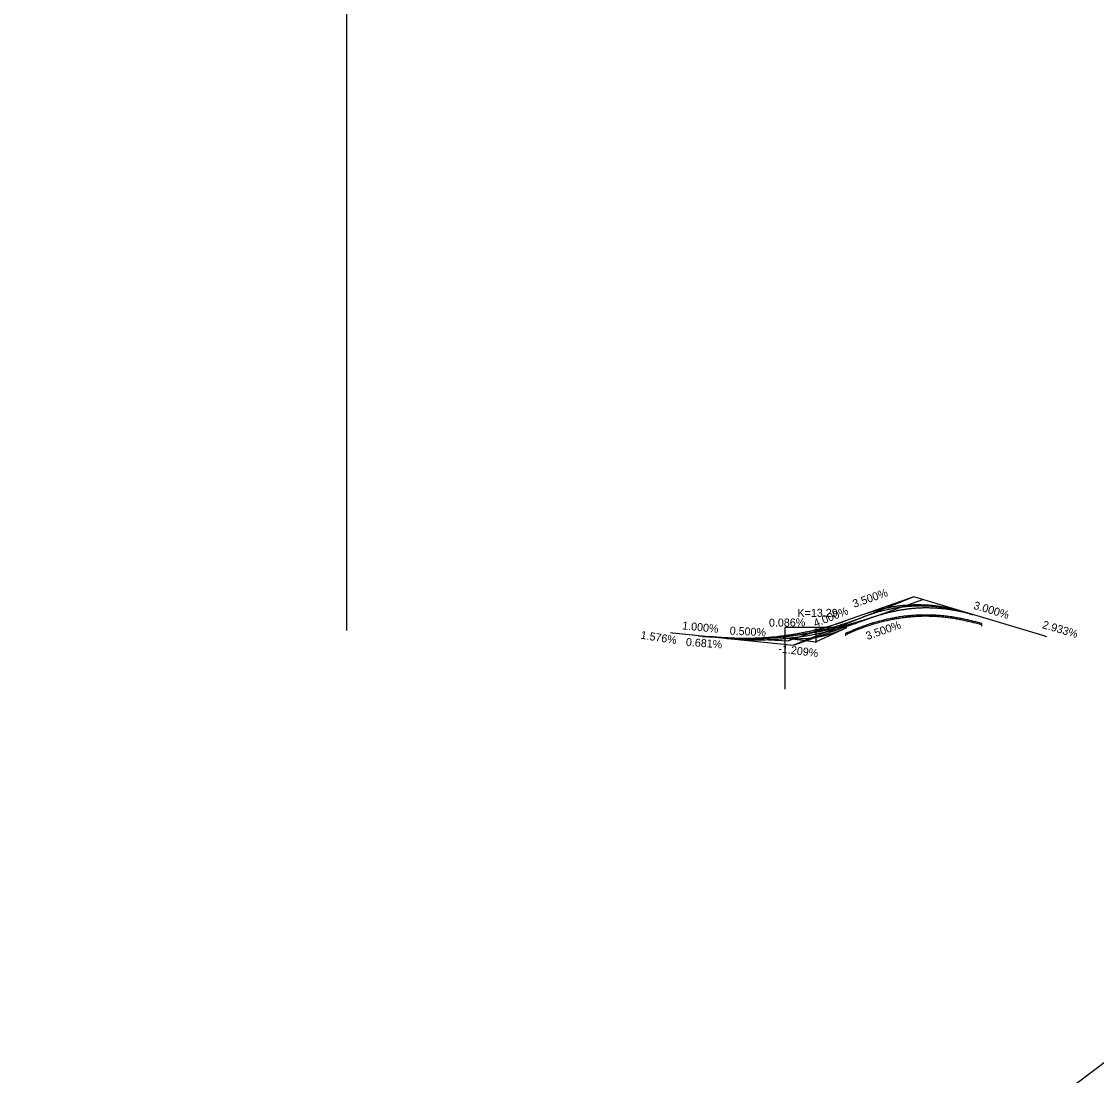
# Model space of a CAD drawing. Extents: x -7164 to 2214450, y -19642 to 253469.
# Drawn here: x -1406 to -63, y -6056 to -4739 of the extents above; entities that cross this region are included whole.
import ezdxf

# ---------------------------------------------------------------- set-up
doc = ezdxf.new("R2010")
doc.units = 0
for name, color, linetype in [('DESIGN - SCRATCH - User 1', 7, 'Continuous'), ('DESIGN - SCRATCH - User 3', 7, 'Continuous'), ('DESIGN - SCRATCH - User 4', 7, 'Continuous'), ('DESIGN - SHEET - Light Grid', 7, 'Continuous')]:
    doc.layers.add(name, color=color, linetype=linetype)

msp = doc.modelspace()

# ---------------------------------------------------------------- linework, layer by layer
at = {"layer": 'DESIGN - SCRATCH - User 1'}
for p, q in [((-206.2, -5491.4), (-215, -5488.9)), ((-206.2, -5493.1), (-215, -5490.6)), ((-206.2, -5494.8), (-206.2, -5491.4)), ((-375, -5503), (-376.2, -5503.5)), ((-376.2, -5506.9), (-376.2, -5503.5)), ((-375, -5504.7), (-376.2, -5505.2)), ((0, -6000), (-6163.5, -10642.5)), ((0, -6000), (-6163.5, -10642.5))]:
    msp.add_line(p, q, dxfattribs=at)
for points in [[(-375, -5503), (-371.9, -5501.6), (-368.8, -5500.3), (-365.8, -5498.9), (-362.7, -5497.7), (-359.6, -5496.5), (-356.5, -5495.3), (-353.5, -5494.2), (-350.4, -5493.1), (-347.3, -5492), (-344.2, -5491), (-341.2, -5490.1), (-338.1, -5489.2), (-335, -5488.3), (-331.9, -5487.5), (-328.8, -5486.7), (-325.8, -5486), (-322.7, -5485.3), (-319.6, -5484.7), (-316.5, -5484.1), (-313.5, -5483.5), (-310.4, -5483), (-307.3, -5482.5), (-304.2, -5482.1), (-301.2, -5481.7), (-298.1, -5481.4), (-295, -5481.1), (-291.9, -5480.8), (-288.8, -5480.6), (-285.8, -5480.5), (-282.7, -5480.4), (-279.6, -5480.3), (-276.5, -5480.3), (-273.5, -5480.3), (-270.4, -5480.3), (-267.3, -5480.4), (-264.2, -5480.6), (-261.2, -5480.8), (-258.1, -5481), (-255, -5481.3), (-251.9, -5481.6), (-248.8, -5482), (-245.8, -5482.4), (-242.7, -5482.8), (-239.6, -5483.3), (-236.5, -5483.9), (-233.5, -5484.5), (-230.4, -5485.1), (-227.3, -5485.8), (-224.2, -5486.5), (-221.2, -5487.3), (-218.1, -5488.1), (-215, -5488.9)], [(-375, -5504.7), (-371.9, -5503.3), (-368.8, -5501.9), (-365.8, -5500.6), (-362.7, -5499.4), (-359.6, -5498.1), (-356.5, -5497), (-353.5, -5495.8), (-350.4, -5494.7), (-347.3, -5493.7), (-344.2, -5492.7), (-341.2, -5491.8), (-338.1, -5490.9), (-335, -5490), (-331.9, -5489.2), (-328.8, -5488.4), (-325.8, -5487.7), (-322.7, -5487), (-319.6, -5486.3), (-316.5, -5485.7), (-313.5, -5485.2), (-310.4, -5484.7), (-307.3, -5484.2), (-304.2, -5483.8), (-301.2, -5483.4), (-298.1, -5483), (-295, -5482.8), (-291.9, -5482.5), (-288.8, -5482.3), (-285.8, -5482.1), (-282.7, -5482), (-279.6, -5481.9), (-276.5, -5481.9), (-273.5, -5481.9), (-270.4, -5482), (-267.3, -5482.1), (-264.2, -5482.2), (-261.2, -5482.4), (-258.1, -5482.7), (-255, -5483), (-251.9, -5483.3), (-248.8, -5483.6), (-245.8, -5484.1), (-242.7, -5484.5), (-239.6, -5485), (-236.5, -5485.6), (-233.5, -5486.1), (-230.4, -5486.8), (-227.3, -5487.5), (-224.2, -5488.2), (-221.2, -5488.9), (-218.1, -5489.7), (-215, -5490.6)]]:
    msp.add_spline(points, degree=3, dxfattribs=at)
at = {"layer": 'DESIGN - SCRATCH - User 3'}
for p, q in [((-291, -5458.1), (-447.7, -5513)), ((-291.2, -5458), (-441.6, -5518.2)), ((-441.6, -5518.2), (-279.7, -5461.5)), ((-130, -5506.4), (-291.2, -5458)), ((-595, -5502.7), (-590, -5503.5)), ((-592.3, -5503.1), (-441.6, -5518.2)), ((-555, -5507.6), (-560, -5507.3)), ((-125, -5507.9), (-130, -5506.4)), ((-555, -5507.6), (-447.7, -5513))]:
    msp.add_line(p, q, dxfattribs=at)
for points in [[(-223.8, -5478.3), (-226.4, -5477.5), (-229, -5476.8), (-231.6, -5476.1), (-234.1, -5475.4), (-236.7, -5474.8), (-239.3, -5474.2), (-241.9, -5473.7), (-244.5, -5473.1), (-247.1, -5472.7), (-249.6, -5472.2), (-252.2, -5471.8), (-254.8, -5471.4), (-257.4, -5471.1), (-260, -5470.7), (-262.5, -5470.5), (-265.1, -5470.2), (-267.7, -5470), (-270.2, -5469.8), (-272.8, -5469.7), (-275.4, -5469.6), (-277.9, -5469.5), (-280.5, -5469.5), (-283.1, -5469.4), (-285.6, -5469.5), (-288.2, -5469.5), (-290.7, -5469.6), (-293.3, -5469.8), (-295.8, -5469.9), (-298.4, -5470.1), (-300.9, -5470.4), (-303.5, -5470.6), (-306, -5470.9), (-308.6, -5471.3), (-311.1, -5471.6), (-313.7, -5472.1), (-316.2, -5472.5), (-318.7, -5473), (-321.3, -5473.5), (-323.8, -5474), (-326.3, -5474.6), (-328.9, -5475.2), (-331.4, -5475.9), (-333.9, -5476.5), (-336.5, -5477.2), (-339, -5478), (-341.5, -5478.8), (-344, -5479.6), (-346.6, -5480.4), (-349.1, -5481.3), (-351.6, -5482.3), (-354.1, -5483.2), (-356.6, -5484.2)], [(-228.8, -5476.8), (-231.2, -5476.1), (-233.5, -5475.4), (-235.9, -5474.8), (-238.3, -5474.1), (-240.7, -5473.6), (-243.1, -5473), (-245.5, -5472.5), (-247.9, -5472), (-250.3, -5471.5), (-252.6, -5471.1), (-255, -5470.7), (-257.4, -5470.3), (-259.8, -5470), (-262.2, -5469.6), (-264.6, -5469.4), (-266.9, -5469.1), (-269.3, -5468.9), (-271.7, -5468.7), (-274.1, -5468.5), (-276.5, -5468.4), (-278.8, -5468.3), (-281.2, -5468.2), (-283.6, -5468.1), (-286, -5468.1), (-288.4, -5468.1), (-290.7, -5468.1), (-293.1, -5468.2), (-295.5, -5468.3), (-297.8, -5468.4), (-300.2, -5468.6), (-302.6, -5468.8), (-305, -5469), (-307.3, -5469.3), (-309.7, -5469.5), (-312.1, -5469.8), (-314.4, -5470.2), (-316.8, -5470.5), (-319.2, -5470.9), (-321.5, -5471.4), (-323.9, -5471.8), (-326.3, -5472.3), (-328.6, -5472.8), (-331, -5473.3), (-333.4, -5473.9), (-335.7, -5474.5), (-338.1, -5475.2), (-340.4, -5475.8), (-342.8, -5476.5), (-345.2, -5477.2), (-347.5, -5478), (-349.9, -5478.8), (-352.2, -5479.6)], [(-341, -5483), (-338.6, -5482.1), (-336.2, -5481.4), (-333.9, -5480.6), (-331.5, -5479.9), (-329.2, -5479.2), (-326.8, -5478.5), (-324.4, -5477.9), (-322.1, -5477.3), (-319.7, -5476.7), (-317.4, -5476.2), (-315, -5475.7), (-312.6, -5475.2), (-310.3, -5474.7), (-307.9, -5474.3), (-305.5, -5473.9), (-303.2, -5473.6), (-300.8, -5473.2), (-298.4, -5472.9), (-296.1, -5472.6), (-293.7, -5472.4), (-291.3, -5472.2), (-288.9, -5472), (-286.6, -5471.8), (-284.2, -5471.7), (-281.8, -5471.6), (-279.4, -5471.5), (-277.1, -5471.5), (-274.7, -5471.5), (-272.3, -5471.5), (-269.9, -5471.6), (-267.6, -5471.6), (-265.2, -5471.7), (-262.8, -5471.9), (-260.4, -5472.1), (-258.1, -5472.3), (-255.7, -5472.5), (-253.3, -5472.7), (-250.9, -5473), (-248.5, -5473.3), (-246.1, -5473.7), (-243.8, -5474.1), (-241.4, -5474.5), (-239, -5474.9), (-236.6, -5475.4), (-234.2, -5475.9), (-231.8, -5476.4), (-229.4, -5476.9), (-227, -5477.5), (-224.7, -5478.1), (-222.3, -5478.8), (-219.9, -5479.5), (-217.5, -5480.2)], [(-341.1, -5483), (-345, -5484.3), (-348.8, -5485.6), (-352.7, -5486.9), (-356.6, -5488.1), (-360.5, -5489.3), (-364.4, -5490.5), (-368.3, -5491.6), (-372.1, -5492.7), (-376.1, -5493.8), (-380, -5494.8), (-383.9, -5495.8), (-387.8, -5496.8), (-391.7, -5497.7), (-395.6, -5498.6), (-399.5, -5499.5), (-403.5, -5500.3), (-407.4, -5501.1), (-411.3, -5501.9), (-415.3, -5502.6), (-419.2, -5503.3), (-423.2, -5504), (-427.1, -5504.6), (-431.1, -5505.2), (-435.1, -5505.7), (-439, -5506.3), (-443, -5506.7), (-447, -5507.2), (-450.9, -5507.6), (-454.9, -5508), (-458.9, -5508.4), (-462.9, -5508.7), (-466.9, -5509), (-470.9, -5509.2), (-474.9, -5509.4), (-478.9, -5509.6), (-482.9, -5509.8), (-486.9, -5509.9), (-490.9, -5510), (-495, -5510), (-499, -5510), (-503, -5510), (-507.1, -5510), (-511.1, -5509.9), (-515.1, -5509.8), (-519.2, -5509.6), (-523.2, -5509.4), (-527.3, -5509.2), (-531.4, -5509), (-535.4, -5508.7), (-539.5, -5508.3), (-543.6, -5508), (-547.6, -5507.6)], [(-353.2, -5482.8), (-356.6, -5484.2), (-360, -5485.5), (-363.4, -5486.8), (-366.8, -5488), (-370.3, -5489.2), (-373.7, -5490.4), (-377.1, -5491.5), (-380.6, -5492.6), (-384, -5493.7), (-387.5, -5494.8), (-390.9, -5495.8), (-394.4, -5496.8), (-397.8, -5497.7), (-401.3, -5498.6), (-404.7, -5499.5), (-408.2, -5500.3), (-411.7, -5501.2), (-415.2, -5501.9), (-418.7, -5502.7), (-422.2, -5503.4), (-425.7, -5504.1), (-429.2, -5504.7), (-432.7, -5505.3), (-436.2, -5505.9), (-439.7, -5506.5), (-443.2, -5507), (-446.7, -5507.5), (-450.3, -5507.9), (-453.8, -5508.3), (-457.3, -5508.7), (-460.9, -5509.1), (-464.4, -5509.4), (-468, -5509.7), (-471.5, -5509.9), (-475.1, -5510.1), (-478.7, -5510.3), (-482.2, -5510.5), (-485.8, -5510.6), (-489.4, -5510.6), (-493, -5510.7), (-496.6, -5510.7), (-500.2, -5510.7), (-503.8, -5510.7), (-507.4, -5510.6), (-511, -5510.5), (-514.6, -5510.3), (-518.2, -5510.1), (-521.8, -5509.9), (-525.5, -5509.7), (-529.1, -5509.4), (-532.7, -5509.1), (-536.4, -5508.7)], [(-526.5, -5509.7), (-523.2, -5510), (-520, -5510.3), (-516.7, -5510.6), (-513.4, -5510.8), (-510.2, -5511), (-507, -5511.2), (-503.7, -5511.3), (-500.5, -5511.4), (-497.2, -5511.5), (-494, -5511.6), (-490.8, -5511.7), (-487.5, -5511.7), (-484.3, -5511.7), (-481.1, -5511.6), (-477.9, -5511.6), (-474.7, -5511.5), (-471.5, -5511.3), (-468.3, -5511.2), (-465.1, -5511), (-461.9, -5510.8), (-458.7, -5510.6), (-455.5, -5510.3), (-452.3, -5510), (-449.1, -5509.7), (-445.9, -5509.4), (-442.7, -5509), (-439.5, -5508.6), (-436.4, -5508.2), (-433.2, -5507.8), (-430, -5507.3), (-426.9, -5506.8), (-423.7, -5506.3), (-420.5, -5505.7), (-417.4, -5505.1), (-414.2, -5504.5), (-411.1, -5503.9), (-407.9, -5503.2), (-404.8, -5502.5), (-401.7, -5501.8), (-398.5, -5501.1), (-395.4, -5500.3), (-392.3, -5499.5), (-389.1, -5498.7), (-386, -5497.8), (-382.9, -5496.9), (-379.8, -5496), (-376.7, -5495.1), (-373.6, -5494.1), (-370.4, -5493.1), (-367.3, -5492.1), (-364.2, -5491.1), (-361.1, -5490)], [(-523, -5509.2), (-520.1, -5509.3), (-517.2, -5509.5), (-514.3, -5509.5), (-511.4, -5509.6), (-508.5, -5509.7), (-505.7, -5509.7), (-502.8, -5509.7), (-499.9, -5509.7), (-497, -5509.7), (-494.2, -5509.6), (-491.3, -5509.5), (-488.4, -5509.4), (-485.6, -5509.3), (-482.7, -5509.2), (-479.9, -5509), (-477, -5508.8), (-474.2, -5508.6), (-471.3, -5508.4), (-468.5, -5508.1), (-465.7, -5507.9), (-462.8, -5507.6), (-460, -5507.3), (-457.2, -5506.9), (-454.4, -5506.6), (-451.5, -5506.2), (-448.7, -5505.8), (-445.9, -5505.4), (-443.1, -5505), (-440.3, -5504.5), (-437.5, -5504), (-434.7, -5503.5), (-431.9, -5503), (-429.1, -5502.4), (-426.3, -5501.9), (-423.5, -5501.3), (-420.7, -5500.7), (-417.9, -5500.1), (-415.1, -5499.4), (-412.3, -5498.7), (-409.6, -5498), (-406.8, -5497.3), (-404, -5496.6), (-401.3, -5495.8), (-398.5, -5495.1), (-395.7, -5494.3), (-393, -5493.4), (-390.2, -5492.6), (-387.5, -5491.7), (-384.7, -5490.8), (-382, -5489.9), (-379.2, -5489), (-376.5, -5488.1)]]:
    msp.add_spline(points, degree=3, dxfattribs=at)
at = {"layer": 'DESIGN - SCRATCH - User 4'}
for p, q in [((-375, -5496.3), (-452.2, -5496.3)), ((-452.2, -5496.3), (-452.2, -5573.5)), ((-413.6, -5514.1), (-375, -5496.3)), ((-413.6, -5496.3), (-413.6, -5515.5)), ((-455, -5509.3), (-452.2, -5509.3)), ((-453.4, -5509.1), (-453.4, -5509.4)), ((-453.4, -5509.3), (-413.6, -5514.1))]:
    msp.add_line(p, q, dxfattribs=at)
msp.add_spline([(-453.4, -5509.3), (-451.9, -5509.4), (-450.4, -5509.6), (-448.8, -5509.7), (-447.3, -5509.9), (-445.8, -5510), (-444.3, -5510.1), (-442.8, -5510.2), (-441.3, -5510.2), (-439.7, -5510.3), (-438.2, -5510.3), (-436.7, -5510.3), (-435.2, -5510.3), (-433.7, -5510.3), (-432.2, -5510.3), (-430.7, -5510.2), (-429.2, -5510.2), (-427.7, -5510.1), (-426.3, -5510), (-424.8, -5509.9), (-423.3, -5509.8), (-421.8, -5509.6), (-420.3, -5509.5), (-418.9, -5509.3), (-417.4, -5509.1), (-415.9, -5508.9), (-414.4, -5508.7), (-413, -5508.4), (-411.5, -5508.2), (-410.1, -5507.9), (-408.6, -5507.6), (-407.1, -5507.3), (-405.7, -5507), (-404.2, -5506.7), (-402.8, -5506.3), (-401.3, -5506), (-399.9, -5505.6), (-398.5, -5505.2), (-397, -5504.8), (-395.6, -5504.3), (-394.2, -5503.9), (-392.7, -5503.4), (-391.3, -5503), (-389.9, -5502.5), (-388.4, -5502), (-387, -5501.4), (-385.6, -5500.9), (-384.2, -5500.3), (-382.8, -5499.8), (-381.4, -5499.2), (-380, -5498.6), (-378.6, -5498), (-377.2, -5497.3)], degree=3, dxfattribs=at)
at = {"layer": 'DESIGN - SHEET - Light Grid'}
msp.add_line((-1000, -3000), (-1000, -5500), dxfattribs=at)
msp.add_line((-1000, -3000), (-1000, -5500), dxfattribs=at)

# ---------------------------------------------------------------- texts
at = {"layer": 'DESIGN - SCRATCH - User 3'}
for s, rotation, p in [('3.500%', 19.29, (-365.6, -5471.8)), ('3.000%', 343.3008, (-217.3, -5472.8)), ('4.000%', 21.8014, (-414.1, -5496.1)), ('1.000%', 354.2894, (-580.9, -5498.6)), ('3.500%', 19.29, (-349.1, -5512)), ('2.933%', 343.6515, (-131.3, -5496.9)), ('1.576%', 351.0446, (-633, -5510.2)), ('0.500%', 357.1376, (-521.4, -5505.1)), ('0.681%', 356.1019, (-576.2, -5519.3))]:
    msp.add_text(s, height=10, rotation=rotation, dxfattribs=at).set_placement(p)
at = {"layer": 'DESIGN - SCRATCH - User 4'}
for s, rotation, p in [('K=13.29', 360, (-436.5, -5483)), ('0.086%', 0.4903, (-472.1, -5495.3)), ('-1.209%', 353.108, (-460.7, -5527.4))]:
    msp.add_text(s, height=10, rotation=rotation, dxfattribs=at).set_placement(p)

doc.saveas('drawing.dxf')
